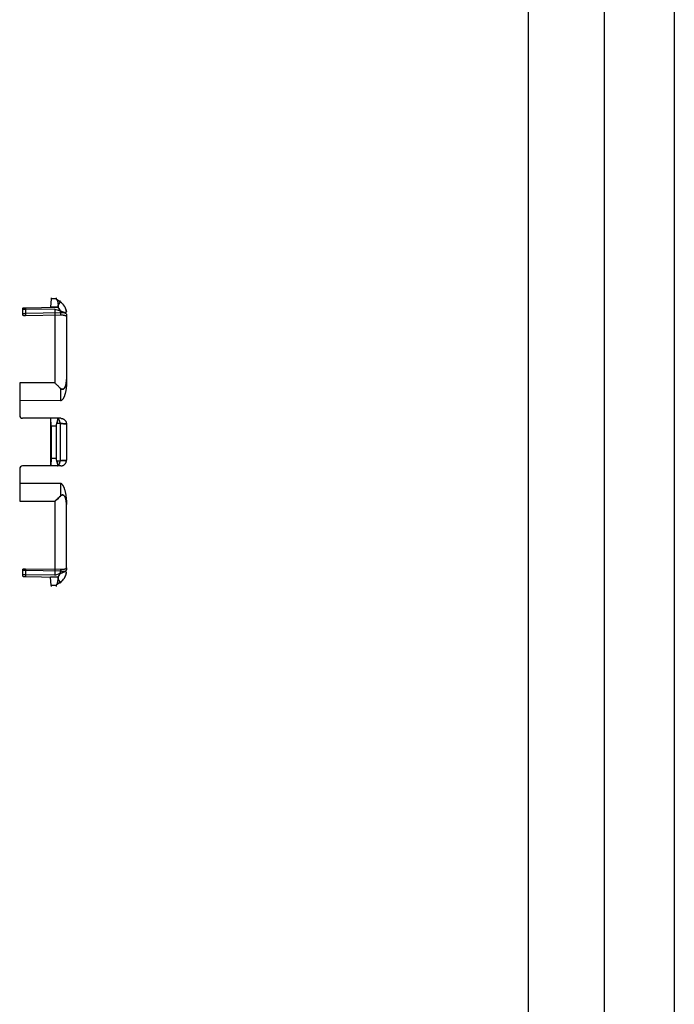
# Model space of a CAD drawing. Header units: millimetres. Extents: x 0 to 297, y 0 to 210.
# Tile 333 of 499: x 146.29 to 147.86, y 158.26 to 160.62. Entities that reach past the tile are written whole.
import ezdxf

# ---------------------------------------------------------------- set-up
doc = ezdxf.new("R2010")
doc.units = ezdxf.units.MM
doc.header["$LTSCALE"] = 16.335
doc.layers.get('0').update_dxf_attribs({"linetype": 'CONTINUOUS'})
doc.layers.add('INTFCLR_144815', color=7, linetype='CONTINUOUS')

msp = doc.modelspace()

# ---------------------------------------------------------------- linework, layer by layer
at = {"color": 9, "linetype": 'Continuous'}
for p, q in [((147.5058, 161.2705), (147.5058, 153.4092)), ((147.6878, 161.2234), (147.6878, 153.3628)), ((147.8558, 161.1853), (147.8558, 155.5865))]:
    msp.add_line(p, q, dxfattribs=at)
at = {"layer": 'INTFCLR_144815', "color": 6, "linetype": 'Continuous'}
for p, q in [((146.3628, 159.9551), (146.3615, 159.9348)), ((146.3628, 159.9573), (146.3628, 159.9551)), ((146.3747, 159.9573), (146.3747, 159.9551)), ((146.3016, 159.9337), (146.3782, 159.9351)), ((146.3716, 159.9305), (146.3016, 159.9293)), ((146.3858, 159.921), (146.3016, 159.9195)), ((146.3615, 159.9398), (146.3615, 159.9348)), ((146.3801, 159.9351), (146.3615, 159.9348)), ((146.3716, 159.9305), (146.3716, 159.7534)), ((146.3716, 159.9305), (146.3856, 159.9259)), ((146.3782, 159.9351), (146.3795, 159.9351)), ((146.3801, 159.9351), (146.3788, 159.9351)), ((146.3996, 159.9235), (146.3996, 159.9265)), ((146.3016, 159.9149), (146.3856, 159.9164)), ((146.3996, 159.9127), (146.3996, 159.7612)), ((146.2876, 159.7534), (146.2876, 159.6755)), ((146.3716, 159.7534), (146.2876, 159.7534)), ((146.3853, 159.7106), (146.2876, 159.7109)), ((146.3771, 159.6685), (146.2946, 159.6685)), ((146.3615, 159.6685), (146.3615, 159.5544)), ((146.3628, 159.6498), (146.3628, 159.5731)), ((146.3747, 159.6499), (146.3747, 159.5731)), ((146.3996, 159.6547), (146.3996, 159.5682)), ((146.2876, 159.5474), (146.2876, 159.4696)), ((146.3771, 159.5544), (146.2946, 159.5544)), ((146.3853, 159.5124), (146.2876, 159.512)), ((146.2876, 159.4696), (146.3716, 159.4696)), ((146.3716, 159.4696), (146.3716, 159.2924)), ((146.3996, 159.3102), (146.3996, 159.4617)), ((146.3016, 159.3081), (146.3856, 159.3066)), ((146.3858, 159.3019), (146.3016, 159.3034)), ((146.3716, 159.2924), (146.3016, 159.2936)), ((146.3016, 159.2892), (146.3782, 159.2878)), ((146.3615, 159.2831), (146.3615, 159.2881)), ((146.3801, 159.2878), (146.3615, 159.2881)), ((146.3628, 159.2678), (146.3615, 159.2881)), ((146.3716, 159.2924), (146.3856, 159.2971)), ((146.3782, 159.2878), (146.3795, 159.2878)), ((146.3801, 159.2878), (146.3788, 159.2878)), ((146.3996, 159.2965), (146.3996, 159.2995)), ((146.3628, 159.2678), (146.3628, 159.2657)), ((146.3747, 159.2678), (146.3747, 159.2657))]:
    msp.add_line(p, q, dxfattribs=at)
at = {"layer": 'INTFCLR_144815', "color": 9, "linetype": 'Continuous'}
for p, q in [((146.3747, 159.9551), (146.3628, 159.9551)), ((146.3845, 159.9477), (146.3761, 159.9534)), ((146.3845, 159.9477), (146.3796, 159.9404)), ((146.3845, 159.9477), (146.3845, 159.9506)), ((146.2946, 159.9323), (146.2946, 159.9164)), ((146.3016, 159.9337), (146.3016, 159.9149)), ((146.3856, 159.9259), (146.3856, 159.9164)), ((146.3996, 159.9173), (146.3996, 159.9127)), ((146.3996, 159.7612), (146.3996, 159.7504)), ((146.3853, 159.7406), (146.3853, 159.7106)), ((146.3858, 159.6685), (146.3771, 159.6685)), ((146.3747, 159.6499), (146.3628, 159.6498)), ((146.3845, 159.656), (146.376, 159.656)), ((146.3845, 159.656), (146.3845, 159.5669)), ((146.3628, 159.5731), (146.3747, 159.5731)), ((146.376, 159.567), (146.3845, 159.5669)), ((146.3858, 159.5544), (146.3771, 159.5544)), ((146.3853, 159.5124), (146.3853, 159.4823)), ((146.3996, 159.4725), (146.3996, 159.4617)), ((146.2946, 159.3065), (146.2946, 159.2906)), ((146.3016, 159.3081), (146.3016, 159.2892)), ((146.3856, 159.3066), (146.3856, 159.2971)), ((146.3996, 159.3102), (146.3996, 159.3056)), ((146.3796, 159.2825), (146.3845, 159.2752)), ((146.3747, 159.2678), (146.3628, 159.2678)), ((146.3845, 159.2752), (146.3761, 159.2695)), ((146.3845, 159.2723), (146.3845, 159.2752))]:
    msp.add_line(p, q, dxfattribs=at)
for centre, start, end in [((146.3649, 159.9186), 7.908, 55.9221), ((146.3649, 159.3043), 304.0779, 352.0919)]:
    msp.add_arc(centre, 0.0351, start, end, dxfattribs=at)
at = {"layer": 'INTFCLR_144815', "color": 6, "linetype": 'Continuous'}
for centre, start, end in [((146.2946, 159.6755), 180, 270), ((146.2946, 159.5474), 90, 180)]:
    msp.add_arc(centre, 0.007, start, end, dxfattribs=at)
for points in [[(146.3747, 159.9551), (146.3747, 159.9546), (146.3752, 159.9543), (146.3756, 159.9539)], [(146.3761, 159.9534), (146.3758, 159.9537), (146.3752, 159.9539), (146.3752, 159.9544)], [(146.3771, 159.6685), (146.3775, 159.6685), (146.3783, 159.6688), (146.3784, 159.6684)], [(146.379, 159.6678), (146.379, 159.6682), (146.3784, 159.6685), (146.378, 159.6685)], [(146.3771, 159.5544), (146.3775, 159.5544), (146.3783, 159.5541), (146.3784, 159.5545)], [(146.379, 159.5551), (146.379, 159.5547), (146.3784, 159.5545), (146.378, 159.5545)], [(146.3747, 159.2678), (146.3747, 159.2683), (146.3752, 159.2687), (146.3756, 159.269)], [(146.3761, 159.2695), (146.3758, 159.2692), (146.3752, 159.269), (146.3752, 159.2686)]]:
    msp.add_open_spline(points, degree=3, dxfattribs=at)
for points, knots in [([(146.3761, 159.9534), (146.3764, 159.9532), (146.3769, 159.9526), (146.3775, 159.9515), (146.378, 159.9503), (146.3784, 159.949), (146.3787, 159.9476), (146.379, 159.9462), (146.3791, 159.945), (146.3793, 159.9438), (146.3794, 159.9427), (146.3795, 159.9416), (146.3795, 159.9408), (146.3796, 159.9404)], [0, 0, 0, 0, 0.081736, 0.169044, 0.264066, 0.368203, 0.475524, 0.575592, 0.66837, 0.753795, 0.832259, 0.910014, 1, 1, 1, 1]), ([(146.3796, 159.9404), (146.3796, 159.9398), (146.3797, 159.9388), (146.3797, 159.937), (146.3798, 159.9358), (146.3801, 159.9351)], [0, 0, 0, 0, 0.324424, 0.596152, 1, 1, 1, 1]), ([(146.3801, 159.9351), (146.3799, 159.9356), (146.3798, 159.9366), (146.3797, 159.9383), (146.3796, 159.9396), (146.3796, 159.9404)], [0, 0, 0, 0, 0.284026, 0.532173, 1, 1, 1, 1]), ([(146.2946, 159.9323), (146.2946, 159.9327), (146.2956, 159.933), (146.2967, 159.9333), (146.2982, 159.9335), (146.2998, 159.9337), (146.301, 159.9337), (146.3016, 159.9337)], [0, 0, 0, 0, 0.162279, 0.321228, 0.522681, 0.754104, 1, 1, 1, 1]), ([(146.3016, 159.9293), (146.301, 159.9293), (146.2999, 159.9293), (146.2982, 159.9294), (146.2968, 159.9297), (146.2956, 159.93), (146.2946, 159.9304), (146.2946, 159.9308)], [0, 0, 0, 0, 0.242761, 0.470889, 0.670701, 0.830235, 1, 1, 1, 1]), ([(146.3016, 159.9195), (146.301, 159.9195), (146.2998, 159.9194), (146.2982, 159.9193), (146.2967, 159.9191), (146.2956, 159.9188), (146.2946, 159.9184), (146.2946, 159.918)], [0, 0, 0, 0, 0.245487, 0.47595, 0.676705, 0.835456, 1, 1, 1, 1]), ([(146.2946, 159.9164), (146.2946, 159.916), (146.2956, 159.9156), (146.2968, 159.9152), (146.2982, 159.915), (146.2999, 159.9149), (146.301, 159.9148), (146.3016, 159.9149)], [0, 0, 0, 0, 0.172585, 0.332582, 0.532286, 0.759514, 1, 1, 1, 1]), ([(146.3856, 159.9259), (146.3861, 159.9257), (146.3872, 159.9253), (146.3888, 159.9247), (146.3904, 159.9241), (146.3919, 159.9234), (146.3933, 159.9227), (146.3946, 159.922), (146.3958, 159.9213), (146.3969, 159.9206), (146.3979, 159.9199), (146.3989, 159.9189), (146.3996, 159.9179), (146.3996, 159.9173)], [0, 0, 0, 0, 0.10142, 0.203303, 0.304011, 0.40201, 0.495897, 0.584419, 0.666459, 0.741055, 0.807439, 0.8906, 1, 1, 1, 1]), ([(146.3996, 159.9235), (146.3996, 159.9229), (146.3981, 159.9225), (146.3965, 159.922), (146.3947, 159.9217), (146.3931, 159.9215), (146.3918, 159.9213), (146.3903, 159.9212), (146.3889, 159.9211), (146.3873, 159.921), (146.3863, 159.921), (146.3858, 159.921)], [0, 0, 0, 0, 0.116493, 0.236936, 0.393497, 0.483045, 0.578715, 0.679468, 0.784048, 0.891283, 1, 1, 1, 1]), ([(146.3856, 159.9164), (146.3861, 159.9164), (146.3871, 159.9164), (146.3887, 159.9163), (146.3902, 159.9163), (146.3916, 159.9161), (146.3929, 159.916), (146.3942, 159.9158), (146.3954, 159.9155), (146.3967, 159.9151), (146.3983, 159.9146), (146.3996, 159.9135), (146.3996, 159.9127)], [0, 0, 0, 0, 0.102212, 0.203295, 0.302134, 0.397478, 0.488386, 0.574012, 0.653396, 0.725984, 0.84774, 1, 1, 1, 1]), ([(146.3716, 159.7534), (146.3732, 159.752), (146.3763, 159.7492), (146.3809, 159.7449), (146.3839, 159.742), (146.3854, 159.7406)], [0, 0, 0, 0, 0.337486, 0.670851, 1, 1, 1, 1]), ([(146.3853, 159.7406), (146.3857, 159.7403), (146.3863, 159.7397), (146.3873, 159.739), (146.3884, 159.7384), (146.3897, 159.7381), (146.3909, 159.7381), (146.3921, 159.7385), (146.3932, 159.7391), (146.3943, 159.7401), (146.3953, 159.7414), (146.396, 159.7427), (146.3966, 159.744), (146.3971, 159.7452), (146.3976, 159.7466), (146.398, 159.7482), (146.3985, 159.7499), (146.3989, 159.7519), (146.3992, 159.754), (146.3994, 159.7563), (146.3996, 159.7587), (146.3996, 159.7604), (146.3996, 159.7612)], [0, 0, 0, 0, 0.042881, 0.077539, 0.119262, 0.153798, 0.195748, 0.228806, 0.267729, 0.31845, 0.36309, 0.420534, 0.455337, 0.49492, 0.539776, 0.590241, 0.646503, 0.708431, 0.775561, 0.847338, 0.922636, 1, 1, 1, 1]), ([(146.3996, 159.7612), (146.3996, 159.7604), (146.3996, 159.7587), (146.3994, 159.7563), (146.3992, 159.754), (146.3989, 159.7519), (146.3985, 159.7499), (146.398, 159.7481), (146.3976, 159.7466), (146.3971, 159.7452), (146.3966, 159.744), (146.396, 159.7427), (146.3953, 159.7414), (146.3944, 159.7403), (146.3934, 159.7393), (146.3924, 159.7386), (146.3912, 159.7382), (146.39, 159.7381), (146.3888, 159.7383), (146.3876, 159.7388), (146.3864, 159.7396), (146.3857, 159.7403), (146.3853, 159.7406)], [0, 0, 0, 0, 0.077444, 0.152803, 0.224626, 0.291822, 0.35371, 0.409937, 0.460385, 0.505178, 0.544707, 0.579492, 0.63686, 0.681454, 0.716983, 0.759049, 0.793571, 0.835506, 0.868597, 0.907356, 0.957029, 1, 1, 1, 1]), ([(146.3996, 159.7504), (146.3996, 159.7495), (146.3996, 159.7475), (146.3994, 159.7445), (146.3991, 159.7413), (146.3987, 159.7382), (146.3981, 159.735), (146.3975, 159.7319), (146.3968, 159.729), (146.3961, 159.7263), (146.3953, 159.7239), (146.3946, 159.7219), (146.3939, 159.7201), (146.3932, 159.7186), (146.3925, 159.7172), (146.3919, 159.7161), (146.3911, 159.7149), (146.3903, 159.7136), (146.3893, 159.7125), (146.3883, 159.7117), (146.3871, 159.7109), (146.386, 159.7106), (146.3853, 159.7106)], [0, 0, 0, 0, 0.065359, 0.133908, 0.204915, 0.277411, 0.350132, 0.421626, 0.490255, 0.553308, 0.608834, 0.657509, 0.700243, 0.73783, 0.770956, 0.800143, 0.825828, 0.868369, 0.90125, 0.926813, 0.956233, 1, 1, 1, 1]), ([(146.3628, 159.6498), (146.3628, 159.6505), (146.3628, 159.6519), (146.3627, 159.654), (146.3627, 159.656), (146.3626, 159.6579), (146.3626, 159.6597), (146.3625, 159.6614), (146.3624, 159.6629), (146.3623, 159.6642), (146.3622, 159.6657), (146.3619, 159.667), (146.3619, 159.6683), (146.3615, 159.6685)], [0, 0, 0, 0, 0.112813, 0.223202, 0.329895, 0.431941, 0.528256, 0.617788, 0.699546, 0.77285, 0.836881, 0.93457, 1, 1, 1, 1]), ([(146.376, 159.656), (146.3763, 159.6565), (146.3767, 159.6575), (146.3773, 159.6591), (146.3778, 159.6606), (146.3782, 159.662), (146.3785, 159.6633), (146.3787, 159.6645), (146.379, 159.666), (146.3792, 159.6671), (146.379, 159.6678)], [0, 0, 0, 0, 0.141054, 0.275902, 0.403725, 0.52302, 0.632734, 0.732023, 0.819534, 1, 1, 1, 1]), ([(146.379, 159.6678), (146.3791, 159.6674), (146.379, 159.6663), (146.3788, 159.6649), (146.3785, 159.6634), (146.3782, 159.662), (146.3778, 159.6606), (146.3773, 159.6591), (146.3767, 159.6576), (146.3763, 159.6565), (146.376, 159.656)], [0, 0, 0, 0, 0.103354, 0.264576, 0.36392, 0.474132, 0.594153, 0.722284, 0.857924, 1, 1, 1, 1]), ([(146.3858, 159.6685), (146.3863, 159.6685), (146.3874, 159.6684), (146.3889, 159.6682), (146.3904, 159.6677), (146.3918, 159.6672), (146.3932, 159.6664), (146.3944, 159.6655), (146.3956, 159.6645), (146.3966, 159.6634), (146.3975, 159.6621), (146.3983, 159.6608), (146.3989, 159.6593), (146.3993, 159.6578), (146.3995, 159.6563), (146.3996, 159.6553), (146.3996, 159.6547)], [0, 0, 0, 0, 0.071737, 0.143321, 0.214706, 0.285913, 0.357002, 0.428102, 0.499214, 0.570425, 0.641656, 0.713057, 0.784619, 0.856321, 0.928111, 1, 1, 1, 1]), ([(146.376, 159.656), (146.3759, 159.6556), (146.3755, 159.6548), (146.3752, 159.6535), (146.3749, 159.6523), (146.3747, 159.6511), (146.3747, 159.6503), (146.3747, 159.6499)], [0, 0, 0, 0, 0.211153, 0.414987, 0.613069, 0.807778, 1, 1, 1, 1]), ([(146.3628, 159.5731), (146.3628, 159.5724), (146.3628, 159.571), (146.3627, 159.5689), (146.3627, 159.5669), (146.3626, 159.565), (146.3626, 159.5632), (146.3625, 159.5616), (146.3624, 159.56), (146.3623, 159.5587), (146.3622, 159.5572), (146.3619, 159.5559), (146.3619, 159.5546), (146.3615, 159.5544)], [0, 0, 0, 0, 0.112985, 0.22352, 0.330597, 0.432868, 0.529128, 0.618522, 0.700416, 0.773452, 0.837087, 0.934531, 1, 1, 1, 1]), ([(146.3747, 159.5731), (146.3747, 159.5727), (146.3747, 159.5718), (146.3749, 159.5706), (146.3752, 159.5694), (146.3755, 159.5682), (146.3759, 159.5674), (146.376, 159.567)], [0, 0, 0, 0, 0.194552, 0.389899, 0.587224, 0.788975, 1, 1, 1, 1]), ([(146.376, 159.567), (146.3763, 159.5664), (146.3767, 159.5654), (146.3773, 159.5638), (146.3778, 159.5623), (146.3782, 159.5609), (146.3785, 159.5596), (146.3787, 159.5584), (146.379, 159.5569), (146.3792, 159.5558), (146.379, 159.5551)], [0, 0, 0, 0, 0.141054, 0.275902, 0.403725, 0.52302, 0.632734, 0.732023, 0.819534, 1, 1, 1, 1]), ([(146.379, 159.5551), (146.3791, 159.5555), (146.379, 159.5566), (146.3788, 159.5581), (146.3785, 159.5596), (146.3782, 159.5609), (146.3778, 159.5623), (146.3773, 159.5638), (146.3767, 159.5654), (146.3763, 159.5664), (146.376, 159.567)], [0, 0, 0, 0, 0.103354, 0.264576, 0.36392, 0.474132, 0.594153, 0.722284, 0.857924, 1, 1, 1, 1]), ([(146.3858, 159.5544), (146.3863, 159.5544), (146.3874, 159.5545), (146.3889, 159.5548), (146.3904, 159.5552), (146.3918, 159.5558), (146.3932, 159.5565), (146.3944, 159.5574), (146.3956, 159.5584), (146.3966, 159.5596), (146.3975, 159.5608), (146.3983, 159.5622), (146.3989, 159.5636), (146.3993, 159.5651), (146.3995, 159.5666), (146.3996, 159.5677), (146.3996, 159.5682)], [0, 0, 0, 0, 0.071737, 0.143321, 0.214706, 0.285913, 0.357002, 0.428102, 0.499214, 0.570425, 0.641656, 0.713057, 0.784619, 0.856321, 0.928111, 1, 1, 1, 1]), ([(146.3996, 159.4725), (146.3996, 159.4735), (146.3996, 159.4754), (146.3994, 159.4785), (146.3991, 159.4816), (146.3987, 159.4848), (146.3981, 159.4879), (146.3975, 159.491), (146.3968, 159.494), (146.3961, 159.4966), (146.3953, 159.499), (146.3946, 159.501), (146.3939, 159.5028), (146.3932, 159.5044), (146.3925, 159.5057), (146.3919, 159.5068), (146.3911, 159.5081), (146.3903, 159.5093), (146.3893, 159.5104), (146.3883, 159.5113), (146.3871, 159.5121), (146.386, 159.5124), (146.3853, 159.5124)], [0, 0, 0, 0, 0.065359, 0.133908, 0.204915, 0.277411, 0.350132, 0.421626, 0.490255, 0.553308, 0.608834, 0.657509, 0.700243, 0.73783, 0.770956, 0.800143, 0.825827, 0.868369, 0.90125, 0.926813, 0.956233, 1, 1, 1, 1]), ([(146.3854, 159.4823), (146.3839, 159.4809), (146.3809, 159.478), (146.3763, 159.4738), (146.3732, 159.471), (146.3716, 159.4696)], [0, 0, 0, 0, 0.329569, 0.662022, 1, 1, 1, 1]), ([(146.3716, 159.4696), (146.3732, 159.471), (146.3763, 159.4738), (146.3809, 159.478), (146.3839, 159.4809), (146.3854, 159.4823)], [0, 0, 0, 0, 0.337486, 0.670851, 1, 1, 1, 1]), ([(146.3853, 159.4823), (146.3857, 159.4826), (146.3863, 159.4832), (146.3873, 159.4839), (146.3884, 159.4845), (146.3897, 159.4848), (146.3909, 159.4848), (146.3921, 159.4845), (146.3932, 159.4838), (146.3943, 159.4828), (146.3953, 159.4815), (146.396, 159.4802), (146.3966, 159.4789), (146.3971, 159.4777), (146.3976, 159.4763), (146.398, 159.4748), (146.3985, 159.473), (146.3989, 159.471), (146.3992, 159.4689), (146.3994, 159.4666), (146.3996, 159.4642), (146.3996, 159.4625), (146.3996, 159.4617)], [0, 0, 0, 0, 0.042881, 0.077539, 0.119262, 0.153798, 0.195748, 0.228806, 0.267729, 0.31845, 0.36309, 0.420534, 0.455337, 0.49492, 0.539776, 0.590241, 0.646503, 0.708431, 0.775561, 0.847338, 0.922636, 1, 1, 1, 1]), ([(146.3996, 159.4617), (146.3996, 159.4625), (146.3996, 159.4642), (146.3994, 159.4666), (146.3992, 159.4689), (146.3989, 159.4711), (146.3985, 159.473), (146.398, 159.4748), (146.3976, 159.4764), (146.3971, 159.4777), (146.3966, 159.4789), (146.396, 159.4802), (146.3953, 159.4815), (146.3944, 159.4827), (146.3934, 159.4836), (146.3924, 159.4843), (146.3912, 159.4848), (146.39, 159.4849), (146.3888, 159.4846), (146.3876, 159.4841), (146.3864, 159.4833), (146.3857, 159.4826), (146.3853, 159.4823)], [0, 0, 0, 0, 0.077444, 0.152803, 0.224626, 0.291822, 0.35371, 0.409937, 0.460385, 0.505178, 0.544707, 0.579492, 0.63686, 0.681454, 0.716983, 0.759049, 0.793571, 0.835506, 0.868597, 0.907356, 0.957029, 1, 1, 1, 1]), ([(146.2946, 159.3065), (146.2946, 159.3069), (146.2956, 159.3074), (146.2968, 159.3077), (146.2982, 159.3079), (146.2999, 159.3081), (146.301, 159.3081), (146.3016, 159.3081)], [0, 0, 0, 0, 0.172585, 0.332582, 0.532286, 0.759514, 1, 1, 1, 1]), ([(146.3016, 159.3034), (146.301, 159.3034), (146.2998, 159.3035), (146.2982, 159.3036), (146.2967, 159.3039), (146.2956, 159.3042), (146.2946, 159.3045), (146.2946, 159.3049)], [0, 0, 0, 0, 0.245487, 0.47595, 0.676705, 0.835456, 1, 1, 1, 1]), ([(146.3856, 159.3066), (146.3861, 159.3066), (146.3871, 159.3065), (146.3887, 159.3066), (146.3902, 159.3067), (146.3916, 159.3068), (146.3929, 159.307), (146.3942, 159.3072), (146.3954, 159.3074), (146.3967, 159.3078), (146.3983, 159.3084), (146.3996, 159.3095), (146.3996, 159.3102)], [0, 0, 0, 0, 0.102213, 0.203296, 0.302134, 0.397478, 0.488386, 0.574013, 0.653396, 0.725984, 0.84774, 1, 1, 1, 1]), ([(146.3856, 159.2971), (146.3861, 159.2972), (146.3872, 159.2976), (146.3888, 159.2982), (146.3904, 159.2989), (146.3919, 159.2995), (146.3933, 159.3002), (146.3946, 159.3009), (146.3958, 159.3016), (146.3969, 159.3023), (146.3979, 159.3031), (146.3989, 159.304), (146.3996, 159.305), (146.3996, 159.3056)], [0, 0, 0, 0, 0.10142, 0.203303, 0.304011, 0.40201, 0.495897, 0.584419, 0.666459, 0.741055, 0.807439, 0.8906, 1, 1, 1, 1]), ([(146.3016, 159.2936), (146.301, 159.2936), (146.2999, 159.2936), (146.2982, 159.2935), (146.2968, 159.2933), (146.2956, 159.293), (146.2946, 159.2925), (146.2946, 159.2921)], [0, 0, 0, 0, 0.242761, 0.470889, 0.670701, 0.830235, 1, 1, 1, 1]), ([(146.2946, 159.2906), (146.2946, 159.2902), (146.2956, 159.2899), (146.2967, 159.2896), (146.2982, 159.2894), (146.2998, 159.2893), (146.301, 159.2892), (146.3016, 159.2892)], [0, 0, 0, 0, 0.162279, 0.321228, 0.522681, 0.754103, 1, 1, 1, 1]), ([(146.3761, 159.2695), (146.3764, 159.2698), (146.3769, 159.2704), (146.3775, 159.2714), (146.378, 159.2726), (146.3784, 159.2739), (146.3787, 159.2753), (146.379, 159.2767), (146.3791, 159.2779), (146.3793, 159.2791), (146.3794, 159.2802), (146.3795, 159.2813), (146.3795, 159.2821), (146.3796, 159.2825)], [0, 0, 0, 0, 0.081736, 0.169044, 0.264066, 0.368203, 0.475524, 0.575592, 0.66837, 0.753795, 0.832259, 0.910014, 1, 1, 1, 1]), ([(146.3796, 159.2825), (146.3796, 159.2831), (146.3797, 159.2841), (146.3797, 159.2859), (146.3798, 159.2871), (146.3801, 159.2878)], [0, 0, 0, 0, 0.324424, 0.596152, 1, 1, 1, 1]), ([(146.3801, 159.2878), (146.3799, 159.2873), (146.3798, 159.2864), (146.3797, 159.2846), (146.3796, 159.2833), (146.3796, 159.2825)], [0, 0, 0, 0, 0.284026, 0.532173, 1, 1, 1, 1]), ([(146.3996, 159.2995), (146.3996, 159.3), (146.3981, 159.3004), (146.3965, 159.3009), (146.3947, 159.3012), (146.3931, 159.3014), (146.3918, 159.3016), (146.3903, 159.3017), (146.3889, 159.3018), (146.3873, 159.3019), (146.3863, 159.3019), (146.3858, 159.3019)], [0, 0, 0, 0, 0.116493, 0.236936, 0.393497, 0.483045, 0.578715, 0.679468, 0.784048, 0.891283, 1, 1, 1, 1])]:
    msp.add_open_spline(points, degree=3, knots=knots, dxfattribs=at)
at = {"layer": 'INTFCLR_144815', "color": 9, "linetype": 'Continuous'}
for points, knots in [([(146.3845, 159.9477), (146.3854, 159.9471), (146.3869, 159.946), (146.3889, 159.9443), (146.3918, 159.9413), (146.3941, 159.9382), (146.396, 159.9348), (146.3971, 159.9325), (146.3981, 159.9301), (146.3988, 159.9276), (146.3993, 159.9256), (146.3995, 159.9242), (146.3996, 159.9235)], [0, 0, 0, 0, 0.104066, 0.197481, 0.263672, 0.525448, 0.591388, 0.657535, 0.789311, 0.855378, 0.921244, 1, 1, 1, 1]), ([(146.3782, 159.9351), (146.3783, 159.935), (146.3787, 159.9346), (146.3794, 159.934), (146.3811, 159.9323), (146.3824, 159.9305), (146.3836, 159.9284), (146.3843, 159.927), (146.3848, 159.9256), (146.3852, 159.9241), (146.3855, 159.9228), (146.3857, 159.9218), (146.3858, 159.9212), (146.3858, 159.921)], [0, 0, 0, 0, 0.029386, 0.10033, 0.171275, 0.455053, 0.525998, 0.596942, 0.738831, 0.809776, 0.88072, 0.966115, 1, 1, 1, 1]), ([(146.3858, 159.921), (146.3858, 159.9212), (146.3857, 159.9218), (146.3855, 159.9229), (146.3852, 159.9241), (146.3846, 159.9263), (146.3836, 159.9284), (146.3824, 159.9304), (146.3815, 159.9317), (146.3802, 159.9332), (146.379, 159.9344), (146.3783, 159.935), (146.3782, 159.9351)], [0, 0, 0, 0, 0.033544, 0.11915, 0.190016, 0.260882, 0.544348, 0.615214, 0.68608, 0.827813, 0.969546, 1, 1, 1, 1]), ([(146.3845, 159.656), (146.3844, 159.6573), (146.3841, 159.6598), (146.3829, 159.6633), (146.3813, 159.6661), (146.3798, 159.6674), (146.379, 159.6678)], [0, 0, 0, 0, 0.292893, 0.563554, 0.80036, 1, 1, 1, 1]), ([(146.3845, 159.656), (146.3855, 159.656), (146.387, 159.6559), (146.389, 159.6558), (146.3915, 159.6557), (146.3941, 159.6555), (146.3972, 159.6552), (146.3987, 159.6551), (146.3996, 159.6547)], [0, 0, 0, 0, 0.202956, 0.298503, 0.388792, 0.694435, 0.813207, 1, 1, 1, 1]), ([(146.3996, 159.6547), (146.3991, 159.6549), (146.3975, 159.6552), (146.3953, 159.6554), (146.3928, 159.6556), (146.3893, 159.6558), (146.3865, 159.6559), (146.3845, 159.656)], [0, 0, 0, 0, 0.110897, 0.30487, 0.44747, 0.611916, 1, 1, 1, 1]), ([(146.379, 159.5551), (146.3798, 159.5555), (146.3813, 159.5569), (146.3829, 159.5596), (146.3841, 159.5631), (146.3844, 159.5656), (146.3845, 159.5669)], [0, 0, 0, 0, 0.199639, 0.436446, 0.707107, 1, 1, 1, 1]), ([(146.3996, 159.5682), (146.3987, 159.5678), (146.3972, 159.5677), (146.3941, 159.5674), (146.3915, 159.5672), (146.389, 159.5671), (146.387, 159.567), (146.3855, 159.567), (146.3845, 159.5669)], [0, 0, 0, 0, 0.186701, 0.305475, 0.611146, 0.701426, 0.796993, 1, 1, 1, 1]), ([(146.3845, 159.5669), (146.3865, 159.567), (146.3893, 159.5671), (146.3935, 159.5674), (146.3966, 159.5676), (146.3989, 159.5679), (146.3996, 159.5682)], [0, 0, 0, 0, 0.388106, 0.552528, 0.843471, 1, 1, 1, 1]), ([(146.3782, 159.2878), (146.3783, 159.2879), (146.3787, 159.2883), (146.3794, 159.2889), (146.3811, 159.2906), (146.3824, 159.2925), (146.3836, 159.2945), (146.3843, 159.2959), (146.3848, 159.2974), (146.3852, 159.2989), (146.3855, 159.3001), (146.3857, 159.3011), (146.3858, 159.3018), (146.3858, 159.3019)], [0, 0, 0, 0, 0.029386, 0.10033, 0.171275, 0.455053, 0.525998, 0.596942, 0.738831, 0.809776, 0.88072, 0.966115, 1, 1, 1, 1]), ([(146.3858, 159.3019), (146.3858, 159.3018), (146.3857, 159.3011), (146.3855, 159.3001), (146.3852, 159.2988), (146.3846, 159.2966), (146.3836, 159.2945), (146.3824, 159.2925), (146.3815, 159.2912), (146.3802, 159.2897), (146.379, 159.2886), (146.3783, 159.2879), (146.3782, 159.2878)], [0, 0, 0, 0, 0.033544, 0.11915, 0.190016, 0.260882, 0.544348, 0.615214, 0.68608, 0.827813, 0.969546, 1, 1, 1, 1]), ([(146.3845, 159.2752), (146.3854, 159.2758), (146.3869, 159.277), (146.3889, 159.2787), (146.3918, 159.2816), (146.3941, 159.2847), (146.396, 159.2881), (146.3971, 159.2904), (146.3981, 159.2928), (146.3988, 159.2953), (146.3993, 159.2973), (146.3995, 159.2987), (146.3996, 159.2995)], [0, 0, 0, 0, 0.104066, 0.197481, 0.263672, 0.525448, 0.591388, 0.657535, 0.789311, 0.855378, 0.921244, 1, 1, 1, 1])]:
    msp.add_open_spline(points, degree=3, knots=knots, dxfattribs=at)

doc.saveas('drawing.dxf')
